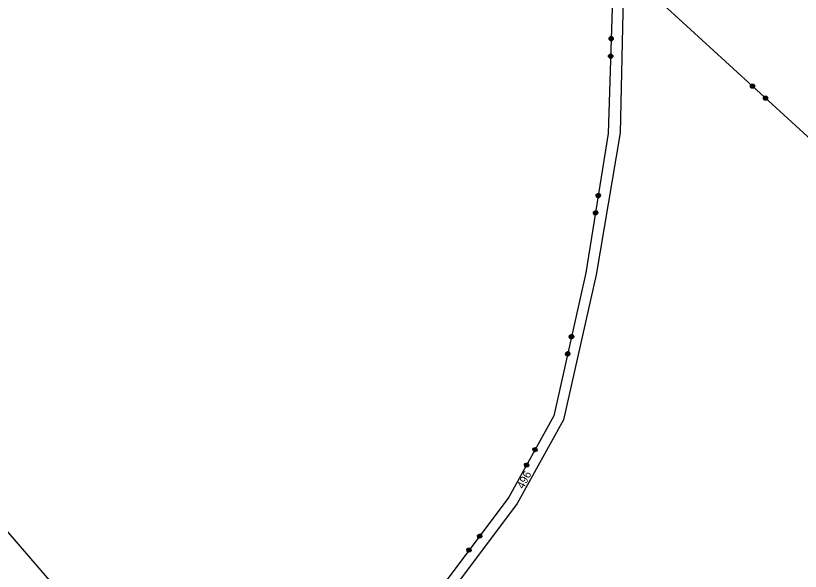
# Model space of a CAD drawing. Extents: x -866656 to -858817, y -1041816 to -1038653.
# Drawn here: x -864585 to -864473.3, y -1041222.2 to -1041143.1 of the extents above; entities that cross this region are included whole.
import ezdxf

# ---------------------------------------------------------------- set-up
doc = ezdxf.new("R2010")
doc.units = 0
doc.layers.add('Vrstva 1', color=7, linetype='Continuous')
doc.layers.add('Vrstva 3', color=7, linetype='Continuous')

msp = doc.modelspace()

# ---------------------------------------------------------------- linework, layer by layer
at = {"layer": 'Vrstva 1'}
for p, q in [((-864498.43, -1041136.28), (-864498.91, -1041159.75)), ((-864498.91, -1041159.75), (-864502.33, -1041179.94)), ((-864624.71, -1041172.2), (-864554.46, -1041253.14)), ((-864502.33, -1041179.94), (-864507.02, -1041200.59)), ((-864507.02, -1041200.59), (-864513.59, -1041212.5)), ((-864513.59, -1041212.5), (-864523.24, -1041225.36))]:
    msp.add_line(p, q, dxfattribs=at)
at = {"layer": 'Vrstva 3'}
for p, q in [((-864499.86, -1041135.03), (-864500.63, -1041159.84)), ((-864459.65, -1041171.82), (-864498.43, -1041136.28)), ((-864500.51, -1041146.23), (-864500.3, -1041146.03)), ((-864500.51, -1041146.43), (-864500.51, -1041146.23)), ((-864500.32, -1041146.63), (-864500.51, -1041146.43)), ((-864500.41, -1041146.43), (-864500.41, -1041146.23)), ((-864500.41, -1041146.23), (-864500.01, -1041146.24)), ((-864500.41, -1041146.33), (-864500.01, -1041146.34)), ((-864500.01, -1041146.44), (-864500.41, -1041146.43)), ((-864500.32, -1041146.53), (-864500.12, -1041146.54)), ((-864500.12, -1041146.64), (-864500.32, -1041146.63)), ((-864500.3, -1041146.03), (-864500.1, -1041146.04)), ((-864500.1, -1041146.14), (-864500.3, -1041146.13)), ((-864499.91, -1041146.44), (-864500.12, -1041146.64)), ((-864500.12, -1041146.54), (-864500.01, -1041146.44)), ((-864500.1, -1041146.04), (-864499.91, -1041146.24)), ((-864500.01, -1041146.24), (-864500.1, -1041146.14)), ((-864499.91, -1041146.24), (-864499.91, -1041146.44)), ((-864500.59, -1041148.92), (-864500.58, -1041148.72)), ((-864500.58, -1041148.72), (-864500.38, -1041148.53)), ((-864500.49, -1041148.93), (-864500.48, -1041148.73)), ((-864500.49, -1041148.83), (-864500.09, -1041148.84)), ((-864500.48, -1041148.73), (-864500.08, -1041148.74)), ((-864500.38, -1041148.53), (-864500.18, -1041148.54)), ((-864500.18, -1041148.64), (-864500.38, -1041148.63)), ((-864500.18, -1041148.54), (-864499.98, -1041148.74)), ((-864500.08, -1041148.74), (-864500.18, -1041148.64)), ((-864499.98, -1041148.74), (-864499.99, -1041148.94)), ((-864500.4, -1041149.13), (-864500.59, -1041148.92)), ((-864500.09, -1041148.94), (-864500.49, -1041148.93)), ((-864500.2, -1041149.14), (-864500.4, -1041149.13)), ((-864500.39, -1041149.03), (-864500.19, -1041149.04)), ((-864499.99, -1041148.94), (-864500.2, -1041149.14)), ((-864500.19, -1041149.04), (-864500.09, -1041148.94)), ((-864480.36, -1041152.97), (-864480.22, -1041152.83)), ((-864480.35, -1041153.26), (-864480.36, -1041152.97)), ((-864480.2, -1041153.39), (-864480.35, -1041153.26)), ((-864480.15, -1041152.9), (-864480.29, -1041153.04)), ((-864480.29, -1041153.04), (-864480.28, -1041153.18)), ((-864480.28, -1041153.18), (-864480.01, -1041152.89)), ((-864480.22, -1041152.83), (-864479.94, -1041152.82)), ((-864479.94, -1041152.96), (-864480.21, -1041153.25)), ((-864479.92, -1041153.38), (-864480.2, -1041153.39)), ((-864479.86, -1041153.02), (-864480.13, -1041153.32)), ((-864480.13, -1041153.32), (-864479.99, -1041153.31)), ((-864480.01, -1041152.89), (-864479.86, -1041153.02)), ((-864479.99, -1041153.31), (-864479.86, -1041153.17)), ((-864479.94, -1041152.82), (-864479.8, -1041152.95)), ((-864479.78, -1041153.23), (-864479.92, -1041153.38)), ((-864479.8, -1041152.95), (-864479.78, -1041153.23)), ((-864478.52, -1041154.66), (-864478.38, -1041154.52)), ((-864478.51, -1041154.95), (-864478.52, -1041154.66)), ((-864478.36, -1041155.08), (-864478.51, -1041154.95)), ((-864478.31, -1041154.58), (-864478.44, -1041154.73)), ((-864478.44, -1041154.87), (-864478.17, -1041154.58)), ((-864478.44, -1041154.73), (-864478.44, -1041154.87)), ((-864478.38, -1041154.52), (-864478.1, -1041154.5)), ((-864478.09, -1041154.65), (-864478.36, -1041154.94)), ((-864478.08, -1041155.07), (-864478.36, -1041155.08)), ((-864478.02, -1041154.71), (-864478.29, -1041155.01)), ((-864478.29, -1041155.01), (-864478.15, -1041155)), ((-864478.17, -1041154.58), (-864478.02, -1041154.71)), ((-864478.15, -1041155), (-864478.01, -1041154.85)), ((-864478.1, -1041154.5), (-864477.95, -1041154.64)), ((-864477.94, -1041154.92), (-864478.08, -1041155.07)), ((-864477.95, -1041154.64), (-864477.94, -1041154.92)), ((-864500.63, -1041159.84), (-864503.81, -1041179.67)), ((-864502.36, -1041168.72), (-864502.33, -1041168.52)), ((-864502.19, -1041168.95), (-864502.36, -1041168.72)), ((-864502.33, -1041168.52), (-864502.1, -1041168.36)), ((-864502.26, -1041168.73), (-864502.23, -1041168.54)), ((-864501.86, -1041168.8), (-864502.26, -1041168.73)), ((-864502.24, -1041168.64), (-864501.85, -1041168.7)), ((-864502.23, -1041168.54), (-864501.83, -1041168.6)), ((-864501.99, -1041168.98), (-864502.19, -1041168.95)), ((-864502.18, -1041168.85), (-864501.98, -1041168.88)), ((-864501.92, -1041168.49), (-864502.11, -1041168.46)), ((-864502.1, -1041168.36), (-864501.9, -1041168.39)), ((-864501.77, -1041168.82), (-864501.99, -1041168.98)), ((-864501.98, -1041168.88), (-864501.86, -1041168.8)), ((-864501.83, -1041168.6), (-864501.92, -1041168.49)), ((-864501.9, -1041168.39), (-864501.73, -1041168.62)), ((-864501.73, -1041168.62), (-864501.77, -1041168.82)), ((-864502.75, -1041171.19), (-864502.72, -1041170.99)), ((-864502.59, -1041171.42), (-864502.75, -1041171.19)), ((-864502.72, -1041170.99), (-864502.49, -1041170.83)), ((-864502.65, -1041171.2), (-864502.62, -1041171.01)), ((-864502.26, -1041171.27), (-864502.65, -1041171.2)), ((-864502.64, -1041171.1), (-864502.24, -1041171.17)), ((-864502.62, -1041171.01), (-864502.23, -1041171.07)), ((-864502.31, -1041170.96), (-864502.51, -1041170.92)), ((-864502.49, -1041170.83), (-864502.3, -1041170.86)), ((-864502.37, -1041171.35), (-864502.26, -1041171.27)), ((-864502.23, -1041171.07), (-864502.31, -1041170.96)), ((-864502.3, -1041170.86), (-864502.13, -1041171.09)), ((-864502.13, -1041171.09), (-864502.16, -1041171.28)), ((-864502.39, -1041171.45), (-864502.59, -1041171.42)), ((-864502.57, -1041171.32), (-864502.37, -1041171.35)), ((-864502.16, -1041171.28), (-864502.39, -1041171.45)), ((-864503.81, -1041179.67), (-864508.4, -1041200.01)), ((-864506.18, -1041188.8), (-864506.13, -1041188.6)), ((-864506.03, -1041189.04), (-864506.18, -1041188.8)), ((-864506.13, -1041188.6), (-864505.89, -1041188.45)), ((-864506.08, -1041188.82), (-864506.04, -1041188.62)), ((-864505.69, -1041188.91), (-864506.08, -1041188.82)), ((-864506.06, -1041188.72), (-864505.67, -1041188.81)), ((-864506.04, -1041188.62), (-864505.65, -1041188.71)), ((-864505.83, -1041189.08), (-864506.03, -1041189.04)), ((-864506, -1041188.94), (-864505.81, -1041188.98)), ((-864505.72, -1041188.59), (-864505.92, -1041188.55)), ((-864505.89, -1041188.45), (-864505.7, -1041188.5)), ((-864505.59, -1041188.93), (-864505.83, -1041189.08)), ((-864505.81, -1041188.98), (-864505.69, -1041188.91)), ((-864505.65, -1041188.71), (-864505.72, -1041188.59)), ((-864505.7, -1041188.5), (-864505.55, -1041188.73)), ((-864505.55, -1041188.73), (-864505.59, -1041188.93)), ((-864506.73, -1041191.24), (-864506.68, -1041191.04)), ((-864506.58, -1041191.48), (-864506.73, -1041191.24)), ((-864506.68, -1041191.04), (-864506.44, -1041190.89)), ((-864506.63, -1041191.26), (-864506.59, -1041191.06)), ((-864506.24, -1041191.35), (-864506.63, -1041191.26)), ((-864506.61, -1041191.16), (-864506.22, -1041191.25)), ((-864506.59, -1041191.06), (-864506.2, -1041191.15)), ((-864506.55, -1041191.38), (-864506.36, -1041191.42)), ((-864506.27, -1041191.03), (-864506.47, -1041190.99)), ((-864506.44, -1041190.89), (-864506.25, -1041190.94)), ((-864506.14, -1041191.37), (-864506.38, -1041191.52)), ((-864506.36, -1041191.42), (-864506.24, -1041191.35)), ((-864506.2, -1041191.15), (-864506.27, -1041191.03)), ((-864506.25, -1041190.94), (-864506.1, -1041191.17)), ((-864506.1, -1041191.17), (-864506.14, -1041191.37)), ((-864506.38, -1041191.52), (-864506.58, -1041191.48)), ((-864508.4, -1041200.01), (-864514.79, -1041211.61)), ((-864511.38, -1041204.79), (-864511.28, -1041204.61)), ((-864511.3, -1041205.06), (-864511.38, -1041204.79)), ((-864511.29, -1041204.84), (-864511.19, -1041204.66)), ((-864511.28, -1041204.61), (-864511.01, -1041204.54)), ((-864511.24, -1041204.75), (-864510.89, -1041204.94)), ((-864511.19, -1041204.66), (-864510.84, -1041204.85)), ((-864510.88, -1041204.72), (-864511.06, -1041204.62)), ((-864511.01, -1041204.54), (-864510.83, -1041204.63)), ((-864510.84, -1041204.85), (-864510.88, -1041204.72)), ((-864510.83, -1041204.63), (-864510.75, -1041204.9)), ((-864511.12, -1041205.16), (-864511.3, -1041205.06)), ((-864510.94, -1041205.03), (-864511.29, -1041204.84)), ((-864511.25, -1041204.97), (-864511.07, -1041205.07)), ((-864510.85, -1041205.08), (-864511.12, -1041205.16)), ((-864511.07, -1041205.07), (-864510.94, -1041205.03)), ((-864510.75, -1041204.9), (-864510.85, -1041205.08)), ((-864512.58, -1041206.98), (-864512.48, -1041206.8)), ((-864512.5, -1041207.25), (-864512.58, -1041206.98)), ((-864512.49, -1041207.03), (-864512.4, -1041206.85)), ((-864512.14, -1041207.22), (-864512.49, -1041207.03)), ((-864512.48, -1041206.8), (-864512.21, -1041206.72)), ((-864512.45, -1041206.94), (-864512.09, -1041207.13)), ((-864512.4, -1041206.85), (-864512.05, -1041207.05)), ((-864512.09, -1041206.91), (-864512.26, -1041206.81)), ((-864512.21, -1041206.72), (-864512.04, -1041206.82)), ((-864512.05, -1041207.05), (-864512.09, -1041206.91)), ((-864512.04, -1041206.82), (-864511.96, -1041207.09)), ((-864512.33, -1041207.35), (-864512.5, -1041207.25)), ((-864512.45, -1041207.16), (-864512.28, -1041207.26)), ((-864512.06, -1041207.27), (-864512.33, -1041207.35)), ((-864512.28, -1041207.26), (-864512.14, -1041207.22)), ((-864511.96, -1041207.09), (-864512.06, -1041207.27)), ((-864514.79, -1041211.61), (-864524.44, -1041224.46)), ((-864519.25, -1041217.06), (-864519.13, -1041216.9)), ((-864519.21, -1041217.34), (-864519.25, -1041217.06)), ((-864519.17, -1041217.11), (-864519.05, -1041216.96)), ((-864519.13, -1041216.9), (-864518.85, -1041216.85)), ((-864519.11, -1041217.04), (-864518.79, -1041217.28)), ((-864519.05, -1041216.96), (-864518.73, -1041217.2)), ((-864518.75, -1041217.06), (-864518.91, -1041216.94)), ((-864518.85, -1041216.85), (-864518.69, -1041216.97)), ((-864518.73, -1041217.2), (-864518.75, -1041217.06)), ((-864518.69, -1041216.97), (-864518.65, -1041217.26)), ((-864519.05, -1041217.46), (-864519.21, -1041217.34)), ((-864518.85, -1041217.35), (-864519.17, -1041217.11)), ((-864519.15, -1041217.26), (-864518.99, -1041217.38)), ((-864518.77, -1041217.42), (-864519.05, -1041217.46)), ((-864518.99, -1041217.38), (-864518.85, -1041217.35)), ((-864518.65, -1041217.26), (-864518.77, -1041217.42)), ((-864520.76, -1041219.05), (-864520.64, -1041218.89)), ((-864520.71, -1041219.33), (-864520.76, -1041219.05)), ((-864520.56, -1041219.45), (-864520.71, -1041219.33)), ((-864520.68, -1041219.11), (-864520.56, -1041218.95)), ((-864520.35, -1041219.35), (-864520.68, -1041219.11)), ((-864520.66, -1041219.25), (-864520.49, -1041219.37)), ((-864520.64, -1041218.89), (-864520.35, -1041218.85)), ((-864520.61, -1041219.03), (-864520.3, -1041219.27)), ((-864520.56, -1041218.95), (-864520.23, -1041219.19)), ((-864520.26, -1041219.05), (-864520.42, -1041218.93)), ((-864520.35, -1041218.85), (-864520.2, -1041218.97)), ((-864520.16, -1041219.25), (-864520.28, -1041219.41)), ((-864520.23, -1041219.19), (-864520.26, -1041219.05)), ((-864520.2, -1041218.97), (-864520.16, -1041219.25)), ((-864520.28, -1041219.41), (-864520.56, -1041219.45)), ((-864520.49, -1041219.37), (-864520.35, -1041219.35))]:
    msp.add_line(p, q, dxfattribs=at)

# ---------------------------------------------------------------- texts
at = {"layer": 'Vrstva 1'}
msp.add_text('496', height=1.14, rotation=62.4977, dxfattribs=at).set_placement((-864512.71, -1041210.53))

doc.saveas('drawing.dxf')
